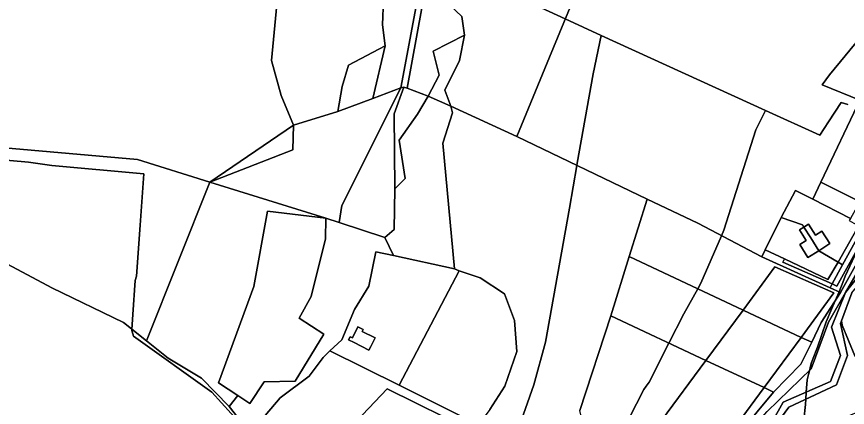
# Model space of a CAD drawing. Extents: x -477304 to -465429, y -1159113 to -1149210.
# Drawn here: x -469682.6 to -469198.8, y -1156764.9 to -1156537.5 of the extents above; entities that cross this region are included whole.
import ezdxf

# ---------------------------------------------------------------- set-up
doc = ezdxf.new("R2010")
doc.units = 0
for name, color, linetype in [('BPEJ_s', 7, 'Continuous'), ('orna_s', 7, 'Continuous'), ('ostatni_s', 7, 'Continuous'), ('PUPFL_s', 7, 'Continuous'), ('trav_porost_s', 7, 'Continuous'), ('voda_s', 7, 'Continuous')]:
    doc.layers.add(name, color=color, linetype=linetype)

msp = doc.modelspace()

# ---------------------------------------------------------------- linework, layer by layer
at = {"layer": 'BPEJ_s'}
for points in [[(-469198.6, -1156588.66), (-469202.3, -1156587.55), (-469209.68, -1156598.68), (-469214.87, -1156606.51), (-469246.37, -1156592.18), (-469342.17, -1156548.51), (-469363.16, -1156538.82), (-469412.22, -1156516.16)], [(-469412.22, -1156516.16), (-469363.16, -1156538.82), (-469342.17, -1156548.51), (-469346.82, -1156570.84), (-469351.44, -1156596.86), (-469356.06, -1156622.89), (-469356.27, -1156624.07), (-469360.68, -1156648.92), (-469365.3, -1156674.95), (-469369.92, -1156700.97), (-469374.54, -1156727), (-469381.32, -1156751.8), (-469389.94, -1156775.98)], [(-469181.77, -1156538.17), (-469209.17, -1156571.32), (-469213.37, -1156577.25), (-469191.5, -1156586.12)], [(-469191.5, -1156586.12), (-469213.37, -1156577.25), (-469209.17, -1156571.32), (-469181.77, -1156538.17)], [(-469497.75, -1156943.69), (-469489.21, -1156932.57), (-469479.88, -1156920.44), (-469469.83, -1156907.35), (-469462.02, -1156897.18), (-469446.62, -1156873), (-469440.73, -1156864.12), (-469435.09, -1156855.61), (-469430.6, -1156848.82), (-469414.58, -1156826.18), (-469402.26, -1156801.08), (-469389.94, -1156775.98), (-469381.32, -1156751.8), (-469374.54, -1156727), (-469369.92, -1156700.97), (-469365.3, -1156674.95), (-469360.68, -1156648.92), (-469356.27, -1156624.07), (-469356.06, -1156622.89), (-469351.44, -1156596.86), (-469346.82, -1156570.84), (-469342.17, -1156548.51), (-469246.37, -1156592.18)], [(-469334.58, -1156788.29), (-469317.24, -1156754.45), (-469315.89, -1156752.53), (-469314.27, -1156750.23), (-469302.66, -1156727.48), (-469293.98, -1156710.47), (-469285.82, -1156695.89), (-469284.03, -1156692.71), (-469272.09, -1156665.02), (-469270.71, -1156661.83), (-469252.1, -1156603.47), (-469246.37, -1156592.18), (-469214.87, -1156606.51), (-469209.68, -1156598.68), (-469202.3, -1156587.55), (-469198.6, -1156588.66)], [(-469246.37, -1156592.18), (-469252.1, -1156603.47), (-469270.71, -1156661.83), (-469272.09, -1156665.02), (-469284.03, -1156692.71), (-469285.82, -1156695.89), (-469293.98, -1156710.47), (-469302.66, -1156727.48), (-469314.27, -1156750.23), (-469315.89, -1156752.53), (-469317.24, -1156754.45), (-469334.58, -1156788.29)], [(-469790.71, -1156611.92), (-469675.67, -1156622.29), (-469662.14, -1156624.19), (-469608.53, -1156629.04), (-469610.67, -1156658.88), (-469612.66, -1156688.48), (-469613.5, -1156691.01), (-469614.98, -1156710.89), (-469615.38, -1156719.52), (-469615.41, -1156720.2), (-469614.56, -1156723.58), (-469568.89, -1156756.15), (-469546.42, -1156780.91)], [(-469546.42, -1156780.91), (-469568.89, -1156756.15), (-469614.56, -1156723.58), (-469615.41, -1156720.2), (-469615.38, -1156719.52), (-469614.98, -1156710.89), (-469613.5, -1156691.01), (-469612.66, -1156688.48), (-469610.67, -1156658.88), (-469608.53, -1156629.04), (-469662.14, -1156624.19), (-469675.67, -1156622.29), (-469790.71, -1156611.92)], [(-469224.06, -1156772.19), (-469223.2, -1156763.32), (-469223.01, -1156760.23), (-469222.74, -1156756.07), (-469222.29, -1156748.96), (-469221.47, -1156745.79), (-469220.9, -1156743.58), (-469220.01, -1156740.12), (-469219.68, -1156738.83), (-469216.88, -1156731.79), (-469216.14, -1156729.93), (-469211.1, -1156715.2), (-469207.76, -1156707.39), (-469205.84, -1156702.89), (-469203.61, -1156697.67), (-469202.55, -1156695.19), (-469201.36, -1156692.21), (-469200.1, -1156688.57), (-469193.19, -1156674.05)], [(-469193.19, -1156674.05), (-469200.1, -1156688.57), (-469201.36, -1156692.21), (-469202.55, -1156695.19), (-469203.61, -1156697.67), (-469205.84, -1156702.89), (-469207.76, -1156707.39), (-469211.1, -1156715.2), (-469216.14, -1156729.93), (-469216.88, -1156731.79), (-469219.68, -1156738.83), (-469220.01, -1156740.12), (-469220.9, -1156743.58), (-469221.47, -1156745.79), (-469222.29, -1156748.96), (-469222.74, -1156756.07), (-469223.01, -1156760.23), (-469223.2, -1156763.32), (-469224.06, -1156772.19)]]:
    msp.add_lwpolyline(points, dxfattribs=at)
at = {"layer": 'orna_s'}
for points in [[(-469259.5, -1156708.27), (-469240.94, -1156683.15), (-469206.59, -1156698.36), (-469225.65, -1156724.2)], [(-469281.14, -1156737.56), (-469259.5, -1156708.27), (-469225.65, -1156724.2), (-469247.23, -1156753.44)]]:
    msp.add_lwpolyline(points, close=True, dxfattribs=at)
at = {"layer": 'ostatni_s'}
for points in [[(-469458.73, -1156578.91), (-469442.36, -1156490.79), (-469428.66, -1156465.57), (-469425.71, -1156467.3), (-469437.41, -1156489.26), (-469440.9, -1156501.6), (-469455.12, -1156579.2), (-469457.08, -1156578.47)], [(-469442.83, -1156583.79), (-469455.12, -1156579.2), (-469440.9, -1156501.6), (-469437.41, -1156489.26), (-469439.72, -1156502.21), (-469429.01, -1156508.07), (-469433.33, -1156527.8), (-469423.25, -1156537.36), (-469421.8, -1156548.23), (-469439.95, -1156557.59), (-469436.56, -1156571.57)], [(-469462.37, -1156637.71), (-469462.64, -1156661.39), (-469468.04, -1156666.16), (-469494.76, -1156657.34), (-469493.11, -1156647.48), (-469458.73, -1156578.91), (-469457.08, -1156578.47), (-469462.73, -1156594.05)], [(-469183.54, -1156649.12), (-469214.2, -1156633.84), (-469191.11, -1156585.29), (-469179.18, -1156589.05), (-469159.21, -1156595.34), (-469180.68, -1156640.22), (-469179.03, -1156641.1), (-469182.25, -1156647.54), (-469184.97, -1156656.22), (-469189.21, -1156666.1), (-469204.86, -1156694.33), (-469207.68, -1156693.08), (-469201.69, -1156682.01)], [(-469180.03, -1156673.03), (-469199.85, -1156698.07), (-469183.25, -1156669.45), (-469168.61, -1156626.79), (-469168.42, -1156645.39)], [(-469214.2, -1156633.84), (-469183.54, -1156649.12), (-469201.69, -1156682.01), (-469204.21, -1156680.49), (-469191.31, -1156657.81), (-469191.54, -1156657.69), (-469188.07, -1156651.3), (-469193.3, -1156648.36), (-469196.96, -1156654.93), (-469218.91, -1156643.76)], [(-469196.96, -1156654.93), (-469197.7, -1156656.25), (-469192.36, -1156659.21), (-469191.54, -1156657.69), (-469191.31, -1156657.81), (-469204.21, -1156680.49), (-469215.4, -1156673.74), (-469209.07, -1156669.63), (-469213.68, -1156662.3), (-469217.41, -1156664.69), (-469221.35, -1156658.35), (-469224.06, -1156660), (-469224.95, -1156658.6), (-469237.24, -1156654.48), (-469228.9, -1156638.67), (-469218.91, -1156643.76)], [(-469222.69, -1156667.83), (-469226.47, -1156670.22), (-469221.79, -1156677.65), (-469215.4, -1156673.74), (-469204.21, -1156680.49), (-469210.17, -1156690.44), (-469235.43, -1156678.55), (-469246.63, -1156673.28), (-469237.24, -1156654.48), (-469224.95, -1156658.6), (-469224.06, -1156660), (-469226.66, -1156661.58)], [(-469221.79, -1156677.65), (-469226.47, -1156670.22), (-469222.69, -1156667.83), (-469226.66, -1156661.58), (-469224.06, -1156660), (-469220.11, -1156666.28), (-469215.4, -1156673.74)], [(-469213.68, -1156662.3), (-469209.07, -1156669.63), (-469215.4, -1156673.74), (-469220.11, -1156666.28), (-469224.06, -1156660), (-469221.35, -1156658.35), (-469217.41, -1156664.69)], [(-469207.68, -1156693.08), (-469208.86, -1156695.3), (-469248.67, -1156677.27), (-469246.63, -1156673.28), (-469235.43, -1156678.55), (-469236.32, -1156680.42)], [(-469204.21, -1156680.49), (-469201.69, -1156682.01), (-469207.68, -1156693.08), (-469236.32, -1156680.42), (-469235.43, -1156678.55), (-469210.17, -1156690.44)], [(-469483.84, -1156718.07), (-469480.71, -1156719.63), (-469481.29, -1156720.79), (-469473.86, -1156724.5), (-469476.32, -1156729.42), (-469477.39, -1156731.57), (-469486.07, -1156727.24), (-469489.2, -1156725.67), (-469488.31, -1156723.88), (-469487.05, -1156724.51)]]:
    msp.add_lwpolyline(points, close=True, dxfattribs=at)
for points in [[(-469269.42, -1156789.24), (-469241.71, -1156756.02), (-469225.83, -1156739.73), (-469219.55, -1156727.07), (-469213.97, -1156715.53), (-469202.74, -1156698.07), (-469186.53, -1156668.72)], [(-469183.25, -1156669.45), (-469199.85, -1156698.07), (-469209.76, -1156715.32), (-469219.83, -1156742.54), (-469245.48, -1156767.35)]]:
    msp.add_lwpolyline(points, dxfattribs=at)
at = {"layer": 'PUPFL_s'}
for points in [[(-469191.11, -1156585.29), (-469214.2, -1156633.84), (-469218.91, -1156643.76), (-469228.9, -1156638.67), (-469237.24, -1156654.48), (-469246.63, -1156673.28), (-469248.67, -1156677.27), (-469285.9, -1156657.79), (-469315.32, -1156643.69), (-469391.31, -1156607.28), (-469372.34, -1156561.04), (-469353.26, -1156514.85), (-469334.3, -1156468.6), (-469315.28, -1156422.35), (-469296.24, -1156376.12), (-469277.23, -1156329.86), (-469258.23, -1156283.61), (-469239.16, -1156237.38), (-469220.12, -1156191.16), (-469201.15, -1156144.9)], [(-469353.26, -1156514.85), (-469372.34, -1156561.04), (-469391.31, -1156607.28), (-469429.79, -1156589.68), (-469433.22, -1156580.3), (-469424.63, -1156563.04), (-469421.8, -1156548.23), (-469423.25, -1156537.36)], [(-469406.98, -1156766.18), (-469398.34, -1156752.56), (-469391.32, -1156732.39), (-469392.59, -1156714.29), (-469398.47, -1156698.77), (-469412.64, -1156689.59), (-469424.85, -1156685.43), (-469427.66, -1156684.34), (-469434.35, -1156611.18), (-469428.77, -1156593.47), (-469429.79, -1156589.68), (-469391.31, -1156607.28), (-469315.32, -1156643.69), (-469325.81, -1156677.07), (-469336.44, -1156711.66), (-469354.65, -1156766.8)], [(-469769.16, -1156777.96), (-469803.6, -1156749.17), (-469825.65, -1156733.43), (-469850.04, -1156720.25), (-469866.5, -1156677.16), (-469856.99, -1156680.33), (-469761.62, -1156668.06), (-469714.3, -1156667.65), (-469662.06, -1156695.38), (-469620.39, -1156715.62), (-469606.85, -1156726.16), (-469594.24, -1156736.27), (-469574.91, -1156747.94), (-469558.79, -1156764.48), (-469546.47, -1156780)]]:
    msp.add_lwpolyline(points, dxfattribs=at)
for points in [[(-469600.31, -1156282.87), (-469593.06, -1156291.18), (-469547.86, -1156284.08), (-469672.98, -1156526.92), (-469529.77, -1156518.13), (-469534.18, -1156563.11), (-469528.57, -1156583.39), (-469521.32, -1156600.72), (-469570.12, -1156633.91), (-469612.16, -1156620.6), (-469804.7, -1156603.71), (-469799.27, -1156587.13), (-469799.57, -1156565.84), (-469814.45, -1156561.05), (-469744.14, -1156530.73), (-469719.81, -1156495.62), (-469667.11, -1156401.44), (-469617.33, -1156313.57), (-469602.78, -1156287.32)], [(-469662.06, -1156695.38), (-469714.3, -1156667.65), (-469761.62, -1156668.06), (-469856.99, -1156680.33), (-469866.5, -1156677.16), (-469842.79, -1156652.42), (-469824.49, -1156636.53), (-469804.7, -1156603.71), (-469612.16, -1156620.6), (-469570.12, -1156633.91), (-469606.85, -1156726.16), (-469620.39, -1156715.62)], [(-469521.32, -1156600.72), (-469521.77, -1156614.99), (-469570.12, -1156633.91)], [(-469177.12, -1156641.84), (-469186.53, -1156668.72), (-469202.74, -1156698.07), (-469208.86, -1156695.3), (-469207.68, -1156693.08), (-469204.86, -1156694.33), (-469189.21, -1156666.1), (-469184.97, -1156656.22), (-469182.25, -1156647.54), (-469179.03, -1156641.1)], [(-469504.08, -1156735.96), (-469512.17, -1156746.76), (-469529.04, -1156759.45), (-469546.47, -1156780), (-469558.79, -1156764.48), (-469553.82, -1156757.94), (-469546.66, -1156762.61), (-469538.47, -1156750.09), (-469520.42, -1156749.66), (-469503.71, -1156722.37), (-469517.95, -1156713.01), (-469511.11, -1156700.34), (-469502.73, -1156666.77), (-469502.47, -1156654.79), (-469494.76, -1156657.34), (-469468.04, -1156666.16), (-469463.03, -1156676.62), (-469473.45, -1156674.35), (-469477.54, -1156694.39), (-469485.86, -1156707.96), (-469493.15, -1156725.62), (-469500.11, -1156731.99)], [(-469202.19, -1156714.63), (-469201.9, -1156717.15), (-469194.45, -1156734.86), (-469177.68, -1156747.49), (-469188.64, -1156765.97), (-469214.65, -1156776.79), (-469234.98, -1156785.15), (-469238.67, -1156772.76), (-469232.95, -1156764.87), (-469205.15, -1156751.91), (-469198.66, -1156734.75), (-469202.76, -1156716.2)]]:
    msp.add_lwpolyline(points, close=True, dxfattribs=at)
at = {"layer": 'trav_porost_s'}
for points in [[(-469460.5, -1156503.8), (-469458.82, -1156491.48), (-469452.54, -1156478.6), (-469450.56, -1156462.21), (-469452.49, -1156451.59), (-469428.66, -1156465.57), (-469442.36, -1156490.79), (-469458.73, -1156578.91), (-469475.21, -1156585.15), (-469467.98, -1156554.44), (-469469.41, -1156542.27), (-469469, -1156527.29), (-469466.03, -1156518.27), (-469481.05, -1156512.82), (-469483.07, -1156511.9), (-469495.53, -1156506.2), (-469530.07, -1156502.47), (-469529.85, -1156499.96), (-469496.41, -1156502.23), (-469481.16, -1156509.21), (-469474.28, -1156510.37)], [(-469467.98, -1156554.44), (-469489.28, -1156565.78), (-469492.91, -1156578.17), (-469495.45, -1156592.82), (-469521.32, -1156600.72), (-469528.57, -1156583.39), (-469534.18, -1156563.11), (-469529.77, -1156518.13), (-469520.59, -1156514.66), (-469510.53, -1156517.49), (-469487.2, -1156515.99), (-469483.07, -1156511.9), (-469481.05, -1156512.82), (-469466.03, -1156518.27), (-469469, -1156527.29), (-469469.41, -1156542.27)], [(-469429.79, -1156589.68), (-469442.83, -1156583.79), (-469436.56, -1156571.57), (-469439.95, -1156557.59), (-469421.8, -1156548.23), (-469424.63, -1156563.04), (-469433.22, -1156580.3)], [(-469492.91, -1156578.17), (-469489.28, -1156565.78), (-469467.98, -1156554.44), (-469475.21, -1156585.15), (-469495.45, -1156592.82)], [(-469164.53, -1156647), (-469164.89, -1156629.2), (-469156.88, -1156613.11), (-469139.82, -1156606.93), (-469129.8, -1156583.15), (-469116.89, -1156578.81), (-469109.74, -1156572.65), (-469096.28, -1156578.06), (-469129.17, -1156661.54), (-469166.51, -1156728.65), (-469177.68, -1156747.49), (-469194.45, -1156734.86), (-469201.9, -1156717.15), (-469202.19, -1156714.63), (-469196.23, -1156698.28), (-469174.69, -1156671.99)], [(-469521.32, -1156600.72), (-469495.45, -1156592.82), (-469475.21, -1156585.15), (-469458.73, -1156578.91), (-469493.11, -1156647.48), (-469494.76, -1156657.34), (-469502.47, -1156654.79), (-469570.12, -1156633.91), (-469521.77, -1156614.99)], [(-469462.37, -1156637.71), (-469462.73, -1156594.05), (-469457.08, -1156578.47), (-469455.12, -1156579.2), (-469442.83, -1156583.79), (-469449.11, -1156594.35), (-469459.86, -1156609.5), (-469456.37, -1156631.76)], [(-469434.35, -1156611.18), (-469427.66, -1156684.34), (-469463.03, -1156676.62), (-469468.04, -1156666.16), (-469462.64, -1156661.39), (-469462.37, -1156637.71), (-469456.37, -1156631.76), (-469459.86, -1156609.5), (-469449.11, -1156594.35), (-469442.83, -1156583.79), (-469429.79, -1156589.68), (-469428.77, -1156593.47)], [(-469502.47, -1156654.79), (-469536.44, -1156650.81), (-469544.39, -1156694.64), (-469564.97, -1156750.69), (-469553.82, -1156757.94), (-469558.79, -1156764.48), (-469574.91, -1156747.94), (-469594.24, -1156736.27), (-469606.85, -1156726.16), (-469570.12, -1156633.91)], [(-469240.94, -1156683.15), (-469259.5, -1156708.27), (-469325.81, -1156677.07), (-469315.32, -1156643.69), (-469285.9, -1156657.79), (-469248.67, -1156677.27), (-469208.86, -1156695.3), (-469202.74, -1156698.07), (-469213.97, -1156715.53), (-469219.55, -1156727.07), (-469225.65, -1156724.2), (-469206.59, -1156698.36)], [(-469520.42, -1156749.66), (-469538.47, -1156750.09), (-469546.66, -1156762.61), (-469553.82, -1156757.94), (-469564.97, -1156750.69), (-469544.39, -1156694.64), (-469536.44, -1156650.81), (-469502.47, -1156654.79), (-469502.73, -1156666.77), (-469511.11, -1156700.34), (-469517.95, -1156713.01), (-469503.71, -1156722.37)], [(-469463.03, -1156676.62), (-469427.66, -1156684.34), (-469424.85, -1156685.43), (-469459.77, -1156752.02), (-469500.11, -1156731.99), (-469493.15, -1156725.62), (-469485.86, -1156707.96), (-469477.54, -1156694.39), (-469473.45, -1156674.35)], [(-469325.81, -1156677.07), (-469259.5, -1156708.27), (-469281.14, -1156737.56), (-469336.44, -1156711.66)], [(-469424.85, -1156685.43), (-469412.64, -1156689.59), (-469398.47, -1156698.77), (-469392.59, -1156714.29), (-469391.32, -1156732.39), (-469398.34, -1156752.56), (-469406.98, -1156766.18), (-469413.62, -1156775.1), (-469459.77, -1156752.02)], [(-469297.04, -1156883.12), (-469307.06, -1156905.24), (-469309.65, -1156908.45), (-469323.74, -1156902.23), (-469293.69, -1156862.5), (-469282.25, -1156822.91), (-469263.7, -1156788.08), (-469245.48, -1156767.35), (-469219.83, -1156742.54), (-469209.76, -1156715.32), (-469199.85, -1156698.07), (-469207.95, -1156718.28), (-469202.87, -1156734.66), (-469208.52, -1156749.9), (-469236.24, -1156761.93), (-469242.82, -1156773.83), (-469239.68, -1156783.85), (-469253.95, -1156802.84), (-469256.75, -1156808.32), (-469277.97, -1156821.96), (-469280.67, -1156844.08)], [(-469241.71, -1156756.02), (-469269.42, -1156789.24), (-469286.76, -1156824.55), (-469292.02, -1156842.58), (-469346.67, -1156801.3), (-469354.65, -1156766.8), (-469336.44, -1156711.66), (-469281.14, -1156737.56), (-469332.8, -1156807.46), (-469299.83, -1156831.62), (-469262.95, -1156774.74), (-469247.23, -1156753.44)], [(-469483.84, -1156718.07), (-469487.05, -1156724.51), (-469488.31, -1156723.88), (-469489.2, -1156725.67), (-469486.07, -1156727.24), (-469477.39, -1156731.57), (-469476.32, -1156729.42), (-469473.86, -1156724.5), (-469481.29, -1156720.79), (-469480.71, -1156719.63)], [(-469219.55, -1156727.07), (-469225.83, -1156739.73), (-469241.71, -1156756.02), (-469247.23, -1156753.44), (-469225.65, -1156724.2)], [(-469466.82, -1156754.16), (-469513.51, -1156803.41), (-469458.49, -1156817.79), (-469464.7, -1156821.94), (-469537.02, -1156803.13), (-469545.59, -1156795.66), (-469546.47, -1156780), (-469529.04, -1156759.45), (-469512.17, -1156746.76), (-469504.08, -1156735.96), (-469500.11, -1156731.99), (-469459.77, -1156752.02), (-469413.62, -1156775.1), (-469416.55, -1156779.04)], [(-469299.83, -1156831.62), (-469332.8, -1156807.46), (-469281.14, -1156737.56), (-469247.23, -1156753.44), (-469262.95, -1156774.74)], [(-469466.82, -1156754.16), (-469416.55, -1156779.04), (-469438.35, -1156804.35), (-469458.49, -1156817.79), (-469513.51, -1156803.41)]]:
    msp.add_lwpolyline(points, close=True, dxfattribs=at)
at = {"layer": 'voda_s'}
for points in [[(-469242.82, -1156773.83), (-469236.24, -1156761.93), (-469208.52, -1156749.9), (-469202.87, -1156734.66), (-469207.95, -1156718.28), (-469199.85, -1156698.07), (-469180.03, -1156673.03)], [(-469196.23, -1156698.28), (-469202.19, -1156714.63), (-469202.76, -1156716.2), (-469198.66, -1156734.75), (-469205.15, -1156751.91), (-469232.95, -1156764.87), (-469238.67, -1156772.76), (-469234.98, -1156785.15), (-469245.19, -1156799.5), (-469252.05, -1156811.55), (-469273.68, -1156825.96), (-469276.98, -1156846.34), (-469302.24, -1156909.44), (-469315.95, -1156925.1)]]:
    msp.add_lwpolyline(points, dxfattribs=at)

doc.saveas('drawing.dxf')
